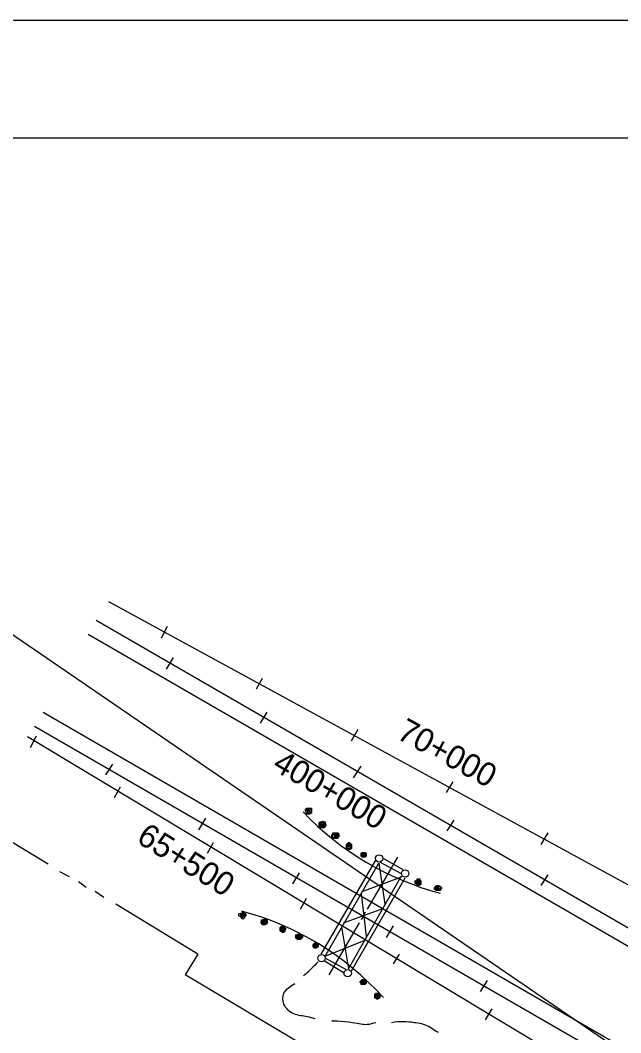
# Model space of a CAD drawing. Extents: x 36 to 2622, y -5330 to 219.
# Drawn here: x 1819.2 to 1895.9, y -4271.1 to -4141.8 of the extents above; entities that cross this region are included whole.
import ezdxf

# ---------------------------------------------------------------- set-up
doc = ezdxf.new("R2010")
doc.units = 0
for name, color, linetype in [('1', 7, 'Continuous'), ('2', 7, 'Continuous'), ('PLT-BNDY', 7, 'Continuous')]:
    doc.layers.add(name, color=color, linetype=linetype)

msp = doc.modelspace()

# ---------------------------------------------------------------- linework, layer by layer
at = {"layer": '1'}
msp.add_line((1757.86, -4156.83), (2543.86, -4156.83), dxfattribs=at)
at = {"layer": '2'}
for p, q in [((1732.85, -4161.87), (2538.01, -4712.77)), ((1899.48, -4253.7), (1830.48, -4216.08)), ((1828.86, -4218.45), (2074.48, -4360.33)), ((1837.23, -4220.7), (1837.98, -4219.2)), ((1827.86, -4220.2), (2072.73, -4361.7)), ((1837.86, -4224.7), (1838.73, -4223.2)), ((1849.36, -4227.2), (1850.11, -4225.83)), ((1822.11, -4230.2), (2060.86, -4368.08)), ((1849.86, -4231.58), (1850.73, -4230.2)), ((1820.98, -4231.95), (2055.23, -4367.2)), ((1861.48, -4233.83), (1862.36, -4232.33)), ((1889.61, -4275.08), (1820.11, -4233.33)), ((1820.48, -4234.7), (1821.23, -4233.2)), ((1830.11, -4238.2), (1830.98, -4236.83)), ((1861.73, -4238.58), (1862.73, -4237.08)), ((1873.61, -4240.45), (1874.48, -4239.08)), ((1831.23, -4241.08), (1831.98, -4239.7)), ((1822.73, -4249.58), (1813.61, -4244.08)), ((1841.98, -4245.2), (1842.86, -4243.7)), ((1873.73, -4245.33), (1874.61, -4243.95)), ((1885.73, -4247.08), (1886.61, -4245.58)), ((1843.11, -4248.2), (1843.86, -4246.83)), ((1857.61, -4261.08), (1864.61, -4249.08)), ((1858.11, -4261.33), (1864.98, -4249.45)), ((1867.36, -4248.7), (1863.48, -4255.33)), ((1864.98, -4249.45), (1865.73, -4254.7)), ((1867.86, -4250.83), (1865.11, -4249.33)), ((1868.11, -4250.33), (1865.48, -4248.83)), ((1825.48, -4251.2), (1824.23, -4250.58)), ((1853.98, -4252.08), (1854.86, -4250.7)), ((1827.61, -4252.58), (1826.61, -4251.83)), ((1861.11, -4262.95), (1867.86, -4251.08)), ((1861.48, -4263.2), (1868.36, -4251.33)), ((1862.86, -4253.08), (1867.86, -4251.2)), ((1885.73, -4252.33), (1886.61, -4250.95)), ((1829.86, -4253.83), (1828.73, -4253.08)), ((1862.73, -4253.33), (1863.36, -4258.83)), ((1841.86, -4261.08), (1831.36, -4254.7)), ((1854.98, -4255.33), (1855.73, -4253.95)), ((1860.48, -4257.08), (1865.61, -4255.2)), ((1863.23, -4255.7), (1862.73, -4256.7)), ((1862.48, -4257.08), (1858.61, -4263.7)), ((1860.23, -4257.58), (1861.11, -4262.95)), ((1865.98, -4258.95), (1866.86, -4257.45)), ((1858.11, -4261.33), (1863.11, -4259.33)), ((1841.86, -4261.08), (1840.23, -4263.7)), ((1866.86, -4262.33), (1867.61, -4261.08)), ((1860.48, -4263.45), (1857.98, -4261.95)), ((1860.86, -4263.08), (1858.11, -4261.58)), ((1860.61, -4275.83), (1840.23, -4263.7)), ((1877.98, -4265.83), (1878.86, -4264.45)), ((1878.61, -4269.45), (1879.48, -4268.08))]:
    msp.add_line(p, q, dxfattribs=at)
for points in [[(1855.98, -4242.7), (1855.86, -4242.7), (1855.86, -4242.7), (1855.98, -4242.7), (1855.98, -4242.7), (1855.98, -4242.83), (1855.98, -4242.83), (1855.86, -4242.83), (1855.86, -4242.7), (1855.86, -4242.7), (1855.98, -4242.58), (1855.98, -4242.58), (1856.11, -4242.7), (1856.11, -4242.83), (1855.98, -4243.08), (1855.86, -4242.83), (1855.73, -4242.83), (1855.73, -4242.7), (1855.86, -4242.58), (1855.98, -4242.58), (1856.11, -4242.58), (1856.11, -4242.7), (1856.11, -4242.83), (1856.11, -4243.08), (1855.98, -4243.08), (1855.86, -4243.08), (1855.73, -4243.08), (1855.61, -4242.83), (1855.73, -4242.7), (1855.73, -4242.58), (1855.86, -4242.45), (1856.11, -4242.45), (1856.11, -4242.58), (1856.36, -4242.7), (1856.36, -4242.83), (1856.11, -4243.08), (1855.98, -4243.2), (1855.86, -4243.2), (1855.73, -4243.2), (1855.73, -4243.08), (1855.61, -4242.83), (1855.61, -4242.83), (1855.61, -4242.7), (1855.61, -4242.58), (1855.73, -4242.45), (1855.86, -4242.45), (1855.86, -4242.45), (1855.98, -4242.45), (1856.11, -4242.45), (1856.36, -4242.45), (1856.36, -4242.58), (1856.36, -4242.7), (1856.36, -4242.83), (1856.36, -4242.83), (1856.36, -4243.08), (1856.11, -4243.2), (1856.11, -4243.2), (1855.98, -4243.2), (1855.86, -4243.2), (1855.73, -4243.2), (1855.73, -4243.2)], [(1857.86, -4244.58), (1857.61, -4244.58), (1857.61, -4244.58), (1857.86, -4244.58), (1857.86, -4244.58), (1857.86, -4244.58), (1857.86, -4244.7), (1857.61, -4244.7), (1857.61, -4244.58), (1857.61, -4244.33), (1857.86, -4244.33), (1857.86, -4244.33), (1857.98, -4244.58), (1857.98, -4244.7), (1857.86, -4244.7), (1857.61, -4244.7), (1857.48, -4244.58), (1857.48, -4244.33), (1857.61, -4244.33), (1857.86, -4244.2), (1857.98, -4244.33), (1857.98, -4244.58), (1857.98, -4244.7), (1857.98, -4244.83), (1857.86, -4244.83), (1857.61, -4244.83), (1857.48, -4244.7), (1857.48, -4244.58), (1857.48, -4244.33), (1857.48, -4244.2), (1857.61, -4244.2), (1857.98, -4244.2), (1858.11, -4244.33), (1858.11, -4244.58), (1858.11, -4244.7), (1857.98, -4244.83), (1857.86, -4244.83), (1857.61, -4244.95), (1857.48, -4244.95), (1857.48, -4244.83), (1857.36, -4244.7), (1857.36, -4244.58), (1857.36, -4244.58), (1857.36, -4244.33), (1857.48, -4244.2), (1857.61, -4244.2), (1857.86, -4244.08), (1857.86, -4244.08), (1857.98, -4244.2), (1858.11, -4244.2), (1858.11, -4244.33), (1858.23, -4244.58), (1858.23, -4244.58), (1858.11, -4244.7), (1858.11, -4244.83), (1858.11, -4244.83), (1857.98, -4244.95), (1857.86, -4244.95), (1857.61, -4244.95), (1857.61, -4244.95), (1857.48, -4244.83)], [(1859.48, -4246.08), (1859.48, -4245.83), (1859.48, -4245.83), (1859.48, -4245.83), (1859.61, -4245.83), (1859.61, -4246.08), (1859.48, -4246.08), (1859.36, -4246.08), (1859.36, -4245.83), (1859.36, -4245.83), (1859.48, -4245.7), (1859.61, -4245.7), (1859.61, -4245.83), (1859.61, -4246.08), (1859.48, -4246.2), (1859.36, -4246.2), (1859.36, -4246.08), (1859.36, -4245.83), (1859.36, -4245.7), (1859.61, -4245.7), (1859.61, -4245.7), (1859.73, -4245.83), (1859.73, -4246.08), (1859.61, -4246.2), (1859.48, -4246.2), (1859.36, -4246.2), (1859.11, -4246.2), (1859.11, -4246.08), (1859.11, -4245.83), (1859.36, -4245.7), (1859.48, -4245.58), (1859.61, -4245.58), (1859.73, -4245.7), (1859.73, -4245.83), (1859.73, -4246.08), (1859.73, -4246.2), (1859.61, -4246.33), (1859.48, -4246.33), (1859.36, -4246.33), (1859.11, -4246.2), (1859.11, -4246.2), (1858.98, -4246.08), (1858.98, -4245.83), (1859.11, -4245.7), (1859.11, -4245.58), (1859.36, -4245.58), (1859.48, -4245.58), (1859.61, -4245.58), (1859.61, -4245.58), (1859.73, -4245.58), (1859.86, -4245.7), (1859.86, -4245.83), (1859.86, -4246.08), (1859.86, -4246.08), (1859.73, -4246.2), (1859.73, -4246.33), (1859.61, -4246.33), (1859.48, -4246.33), (1859.48, -4246.33), (1859.36, -4246.33), (1859.11, -4246.33)], [(1861.23, -4247.2), (1861.11, -4247.2), (1861.11, -4247.2), (1861.23, -4247.2), (1861.23, -4247.2), (1861.23, -4247.2), (1861.11, -4247.33), (1861.11, -4247.2), (1860.98, -4247.2), (1861.11, -4247.08), (1861.11, -4247.08), (1861.23, -4247.08), (1861.23, -4247.2), (1861.23, -4247.33), (1861.23, -4247.33), (1861.11, -4247.33), (1860.98, -4247.2), (1860.98, -4247.08), (1861.11, -4246.95), (1861.23, -4246.95), (1861.36, -4247.08), (1861.36, -4247.2), (1861.36, -4247.33), (1861.23, -4247.58), (1861.23, -4247.58), (1861.11, -4247.58), (1860.98, -4247.33), (1860.86, -4247.2), (1860.86, -4247.08), (1860.98, -4246.95), (1861.11, -4246.95), (1861.36, -4246.95), (1861.36, -4247.08), (1861.48, -4247.2), (1861.48, -4247.33), (1861.36, -4247.58), (1861.23, -4247.58), (1861.11, -4247.7), (1860.98, -4247.58), (1860.86, -4247.58), (1860.86, -4247.33), (1860.86, -4247.2), (1860.86, -4247.2), (1860.86, -4247.08), (1860.98, -4246.95), (1860.98, -4246.95), (1861.11, -4246.83), (1861.23, -4246.83), (1861.36, -4246.95), (1861.36, -4246.95), (1861.48, -4247.08), (1861.48, -4247.08), (1861.48, -4247.2), (1861.48, -4247.33), (1861.48, -4247.58), (1861.36, -4247.58), (1861.36, -4247.7), (1861.23, -4247.7), (1861.11, -4247.7), (1860.98, -4247.7), (1860.98, -4247.58)], [(1863.11, -4248.45), (1862.98, -4248.33), (1862.98, -4248.33), (1863.11, -4248.33), (1863.11, -4248.33), (1863.11, -4248.45), (1862.98, -4248.45), (1862.98, -4248.45), (1862.86, -4248.33), (1862.98, -4248.33), (1862.98, -4248.2), (1863.11, -4248.2), (1863.11, -4248.33), (1863.11, -4248.45), (1863.11, -4248.58), (1862.98, -4248.58), (1862.86, -4248.45), (1862.86, -4248.33), (1862.98, -4248.2), (1863.11, -4248.2), (1863.23, -4248.2), (1863.23, -4248.33), (1863.23, -4248.45), (1863.11, -4248.58), (1863.11, -4248.58), (1862.98, -4248.58), (1862.86, -4248.58), (1862.73, -4248.45), (1862.73, -4248.33), (1862.86, -4248.2), (1862.98, -4248.08), (1863.11, -4248.08), (1863.23, -4248.2), (1863.36, -4248.33), (1863.36, -4248.45), (1863.23, -4248.58), (1863.11, -4248.7), (1862.98, -4248.7), (1862.86, -4248.7), (1862.73, -4248.58), (1862.73, -4248.58), (1862.73, -4248.45), (1862.73, -4248.33), (1862.73, -4248.2), (1862.86, -4248.08), (1862.86, -4248.08), (1862.98, -4248.08), (1863.11, -4248.08), (1863.23, -4248.08), (1863.23, -4248.08), (1863.36, -4248.2), (1863.36, -4248.33), (1863.36, -4248.45), (1863.36, -4248.45), (1863.36, -4248.58), (1863.23, -4248.7), (1863.23, -4248.7), (1863.11, -4248.7), (1862.98, -4248.7), (1862.86, -4248.7), (1862.86, -4248.7)], [(1870.11, -4251.83), (1869.98, -4251.83), (1869.98, -4251.83), (1870.11, -4251.7), (1870.11, -4251.83), (1870.11, -4251.83), (1869.98, -4252.08), (1869.98, -4251.83), (1869.98, -4251.83), (1869.98, -4251.7), (1869.98, -4251.7), (1870.11, -4251.7), (1870.23, -4251.83), (1870.23, -4251.83), (1870.11, -4252.08), (1869.98, -4252.08), (1869.86, -4251.83), (1869.86, -4251.7), (1869.98, -4251.58), (1870.11, -4251.58), (1870.23, -4251.7), (1870.23, -4251.83), (1870.23, -4252.08), (1870.11, -4252.08), (1870.11, -4252.2), (1869.98, -4252.2), (1869.86, -4252.08), (1869.61, -4251.83), (1869.86, -4251.7), (1869.86, -4251.58), (1869.98, -4251.58), (1870.23, -4251.58), (1870.23, -4251.7), (1870.36, -4251.83), (1870.36, -4252.08), (1870.23, -4252.2), (1870.11, -4252.2), (1869.98, -4252.2), (1869.86, -4252.2), (1869.86, -4252.2), (1869.61, -4252.08), (1869.61, -4251.83), (1869.61, -4251.7), (1869.61, -4251.7), (1869.86, -4251.58), (1869.86, -4251.45), (1869.98, -4251.45), (1870.11, -4251.45), (1870.23, -4251.45), (1870.23, -4251.58), (1870.36, -4251.7), (1870.36, -4251.7), (1870.36, -4251.83), (1870.36, -4252.08), (1870.36, -4252.2), (1870.23, -4252.2), (1870.23, -4252.33), (1870.11, -4252.33), (1869.98, -4252.33), (1869.86, -4252.33), (1869.86, -4252.2)], [(1872.48, -4252.7), (1872.36, -4252.58), (1872.36, -4252.58), (1872.48, -4252.58), (1872.48, -4252.58), (1872.48, -4252.7), (1872.48, -4252.7), (1872.36, -4252.7), (1872.36, -4252.58), (1872.36, -4252.58), (1872.48, -4252.45), (1872.48, -4252.58), (1872.61, -4252.58), (1872.61, -4252.7), (1872.48, -4252.83), (1872.36, -4252.83), (1872.23, -4252.7), (1872.23, -4252.58), (1872.36, -4252.45), (1872.48, -4252.45), (1872.61, -4252.45), (1872.61, -4252.58), (1872.61, -4252.7), (1872.61, -4252.83), (1872.48, -4252.83), (1872.36, -4252.83), (1872.23, -4252.83), (1872.23, -4252.7), (1872.23, -4252.58), (1872.23, -4252.45), (1872.48, -4252.33), (1872.61, -4252.45), (1872.86, -4252.45), (1872.86, -4252.58), (1872.86, -4252.7), (1872.61, -4252.83), (1872.48, -4252.95), (1872.36, -4252.95), (1872.36, -4252.95), (1872.23, -4252.83), (1872.11, -4252.83), (1872.11, -4252.7), (1872.11, -4252.58), (1872.23, -4252.45), (1872.23, -4252.45), (1872.36, -4252.33), (1872.48, -4252.33), (1872.48, -4252.33), (1872.61, -4252.33), (1872.86, -4252.45), (1872.86, -4252.45), (1872.98, -4252.58), (1872.98, -4252.7), (1872.98, -4252.7), (1872.86, -4252.83), (1872.86, -4252.95), (1872.61, -4252.95), (1872.48, -4252.95), (1872.36, -4252.95), (1872.36, -4252.95), (1872.23, -4252.95)], [(1847.61, -4256.08), (1847.48, -4256.08), (1847.48, -4256.08), (1847.61, -4256.08), (1847.61, -4256.08), (1847.61, -4256.08), (1847.61, -4256.2), (1847.48, -4256.2), (1847.48, -4256.08), (1847.48, -4255.95), (1847.61, -4255.95), (1847.61, -4255.95), (1847.73, -4256.08), (1847.73, -4256.2), (1847.61, -4256.2), (1847.48, -4256.2), (1847.36, -4256.08), (1847.36, -4255.95), (1847.48, -4255.95), (1847.61, -4255.83), (1847.73, -4255.95), (1847.73, -4256.08), (1847.73, -4256.2), (1847.73, -4256.33), (1847.61, -4256.33), (1847.48, -4256.33), (1847.36, -4256.2), (1847.36, -4256.08), (1847.36, -4255.95), (1847.36, -4255.83), (1847.48, -4255.83), (1847.73, -4255.83), (1847.86, -4255.95), (1847.86, -4256.08), (1847.86, -4256.2), (1847.73, -4256.33), (1847.61, -4256.33), (1847.48, -4256.58), (1847.48, -4256.33), (1847.36, -4256.33), (1847.11, -4256.2), (1847.11, -4256.08), (1847.11, -4256.08), (1847.11, -4255.95), (1847.36, -4255.83), (1847.48, -4255.83), (1847.61, -4255.7), (1847.61, -4255.7), (1847.73, -4255.83), (1847.86, -4255.83), (1847.86, -4255.95), (1847.98, -4255.95), (1847.98, -4256.08), (1847.98, -4256.2), (1847.86, -4256.33), (1847.86, -4256.33), (1847.73, -4256.58), (1847.61, -4256.58), (1847.48, -4256.58), (1847.48, -4256.58), (1847.36, -4256.33)], [(1850.36, -4256.95), (1850.36, -4256.95), (1850.36, -4256.95), (1850.36, -4256.95), (1850.48, -4256.95), (1850.48, -4256.95), (1850.36, -4257.08), (1850.11, -4256.95), (1850.11, -4256.95), (1850.11, -4256.83), (1850.36, -4256.83), (1850.48, -4256.83), (1850.48, -4256.95), (1850.48, -4257.08), (1850.36, -4257.08), (1850.11, -4257.08), (1850.11, -4256.95), (1850.11, -4256.83), (1850.36, -4256.7), (1850.48, -4256.7), (1850.48, -4256.83), (1850.61, -4256.95), (1850.61, -4257.08), (1850.48, -4257.2), (1850.36, -4257.2), (1850.11, -4257.2), (1850.11, -4257.08), (1849.98, -4256.95), (1849.98, -4256.83), (1850.11, -4256.7), (1850.36, -4256.7), (1850.48, -4256.7), (1850.61, -4256.83), (1850.61, -4256.95), (1850.61, -4257.08), (1850.61, -4257.2), (1850.48, -4257.2), (1850.36, -4257.33), (1850.11, -4257.2), (1849.98, -4257.2), (1849.98, -4257.08), (1849.86, -4256.95), (1849.98, -4256.95), (1849.98, -4256.83), (1849.98, -4256.7), (1850.11, -4256.7), (1850.36, -4256.58), (1850.48, -4256.58), (1850.48, -4256.7), (1850.61, -4256.7), (1850.73, -4256.83), (1850.73, -4256.83), (1850.73, -4256.95), (1850.73, -4257.08), (1850.61, -4257.2), (1850.61, -4257.2), (1850.48, -4257.33), (1850.36, -4257.33), (1850.36, -4257.33), (1850.11, -4257.33), (1849.98, -4257.2)], [(1852.73, -4257.83), (1852.61, -4257.83), (1852.61, -4257.7), (1852.73, -4257.7), (1852.73, -4257.83), (1852.73, -4257.83), (1852.73, -4258.08), (1852.61, -4257.83), (1852.61, -4257.83), (1852.61, -4257.7), (1852.73, -4257.7), (1852.73, -4257.7), (1852.86, -4257.83), (1852.86, -4257.83), (1852.73, -4258.08), (1852.61, -4258.08), (1852.48, -4257.83), (1852.48, -4257.7), (1852.61, -4257.58), (1852.73, -4257.58), (1852.86, -4257.7), (1852.86, -4257.83), (1852.86, -4258.08), (1852.86, -4258.08), (1852.73, -4258.2), (1852.61, -4258.2), (1852.48, -4258.08), (1852.48, -4257.83), (1852.48, -4257.7), (1852.48, -4257.58), (1852.61, -4257.58), (1852.86, -4257.58), (1852.86, -4257.7), (1852.98, -4257.7), (1852.98, -4258.08), (1852.86, -4258.2), (1852.73, -4258.2), (1852.61, -4258.2), (1852.48, -4258.2), (1852.48, -4258.2), (1852.36, -4258.08), (1852.36, -4257.83), (1852.36, -4257.7), (1852.36, -4257.7), (1852.48, -4257.58), (1852.61, -4257.45), (1852.61, -4257.45), (1852.73, -4257.45), (1852.86, -4257.45), (1852.98, -4257.58), (1852.98, -4257.58), (1852.98, -4257.7), (1853.11, -4257.83), (1852.98, -4258.08), (1852.98, -4258.2), (1852.86, -4258.2), (1852.86, -4258.33), (1852.73, -4258.33), (1852.61, -4258.33), (1852.61, -4258.2), (1852.48, -4258.2)], [(1854.86, -4258.83), (1854.61, -4258.83), (1854.61, -4258.83), (1854.86, -4258.7), (1854.86, -4258.83), (1854.86, -4258.83), (1854.86, -4258.95), (1854.61, -4258.83), (1854.61, -4258.83), (1854.61, -4258.7), (1854.86, -4258.7), (1854.86, -4258.7), (1854.98, -4258.83), (1854.98, -4258.95), (1854.86, -4258.95), (1854.61, -4258.95), (1854.48, -4258.83), (1854.48, -4258.7), (1854.61, -4258.58), (1854.86, -4258.58), (1854.98, -4258.7), (1854.98, -4258.83), (1854.98, -4258.95), (1854.98, -4259.08), (1854.86, -4259.08), (1854.61, -4259.08), (1854.48, -4258.95), (1854.48, -4258.83), (1854.48, -4258.7), (1854.48, -4258.58), (1854.61, -4258.58), (1854.98, -4258.58), (1855.11, -4258.7), (1855.11, -4258.83), (1855.11, -4258.95), (1854.98, -4259.08), (1854.86, -4259.08), (1854.61, -4259.2), (1854.61, -4259.08), (1854.48, -4259.08), (1854.36, -4258.95), (1854.36, -4258.83), (1854.36, -4258.7), (1854.36, -4258.7), (1854.48, -4258.58), (1854.61, -4258.58), (1854.86, -4258.45), (1854.86, -4258.45), (1854.98, -4258.58), (1855.11, -4258.58), (1855.11, -4258.7), (1855.23, -4258.7), (1855.23, -4258.83), (1855.23, -4258.95), (1855.11, -4259.08), (1855.11, -4259.08), (1854.98, -4259.2), (1854.86, -4259.2), (1854.61, -4259.2), (1854.61, -4259.2), (1854.48, -4259.08)], [(1856.86, -4259.95), (1856.86, -4259.95), (1856.86, -4259.95), (1856.98, -4259.83), (1856.98, -4259.95), (1856.98, -4259.95), (1856.86, -4260.08), (1856.86, -4259.95), (1856.73, -4259.95), (1856.86, -4259.83), (1856.86, -4259.83), (1856.98, -4259.83), (1856.98, -4259.95), (1856.98, -4260.08), (1856.86, -4260.08), (1856.86, -4260.08), (1856.73, -4259.95), (1856.73, -4259.83), (1856.86, -4259.7), (1856.98, -4259.7), (1857.11, -4259.83), (1857.11, -4259.95), (1857.11, -4260.08), (1856.98, -4260.2), (1856.86, -4260.2), (1856.86, -4260.2), (1856.73, -4260.08), (1856.61, -4259.95), (1856.61, -4259.83), (1856.73, -4259.7), (1856.86, -4259.7), (1856.98, -4259.7), (1857.11, -4259.83), (1857.11, -4259.95), (1857.23, -4260.08), (1857.11, -4260.2), (1856.98, -4260.2), (1856.86, -4260.33), (1856.73, -4260.2), (1856.61, -4260.2), (1856.61, -4260.08), (1856.61, -4259.95), (1856.61, -4259.83), (1856.61, -4259.83), (1856.73, -4259.7), (1856.73, -4259.7), (1856.86, -4259.58), (1856.98, -4259.58), (1857.11, -4259.7), (1857.11, -4259.7), (1857.23, -4259.83), (1857.23, -4259.83), (1857.23, -4259.95), (1857.23, -4260.08), (1857.23, -4260.2), (1857.11, -4260.2), (1856.98, -4260.33), (1856.98, -4260.33), (1856.86, -4260.33), (1856.73, -4260.33), (1856.73, -4260.2)], [(1862.98, -4264.7), (1862.98, -4264.7), (1862.98, -4264.58), (1862.98, -4264.58), (1863.11, -4264.58), (1863.11, -4264.7), (1862.98, -4264.7), (1862.86, -4264.7), (1862.86, -4264.7), (1862.86, -4264.58), (1862.98, -4264.58), (1863.11, -4264.58), (1863.11, -4264.58), (1863.11, -4264.7), (1862.98, -4264.83), (1862.86, -4264.83), (1862.86, -4264.7), (1862.86, -4264.58), (1862.86, -4264.45), (1863.11, -4264.45), (1863.11, -4264.58), (1863.23, -4264.7), (1863.23, -4264.7), (1863.11, -4264.83), (1862.98, -4264.95), (1862.86, -4264.83), (1862.73, -4264.83), (1862.73, -4264.7), (1862.73, -4264.58), (1862.86, -4264.45), (1862.98, -4264.45), (1863.11, -4264.45), (1863.23, -4264.45), (1863.23, -4264.58), (1863.23, -4264.7), (1863.23, -4264.83), (1863.11, -4264.95), (1862.98, -4264.95), (1862.86, -4264.95), (1862.73, -4264.95), (1862.73, -4264.83), (1862.61, -4264.7), (1862.61, -4264.58), (1862.73, -4264.45), (1862.73, -4264.45), (1862.86, -4264.33), (1862.98, -4264.33), (1863.11, -4264.33), (1863.11, -4264.33), (1863.23, -4264.45), (1863.23, -4264.45), (1863.36, -4264.58), (1863.36, -4264.7), (1863.36, -4264.83), (1863.23, -4264.83), (1863.23, -4264.95), (1863.11, -4264.95), (1862.98, -4264.95), (1862.98, -4264.95), (1862.86, -4264.95), (1862.73, -4264.95)], [(1864.73, -4266.45), (1864.73, -4266.45), (1864.73, -4266.33), (1864.73, -4266.33), (1864.86, -4266.45), (1864.86, -4266.45), (1864.73, -4266.45), (1864.73, -4266.45), (1864.61, -4266.45), (1864.61, -4266.33), (1864.73, -4266.33), (1864.86, -4266.33), (1864.86, -4266.45), (1864.86, -4266.45), (1864.73, -4266.58), (1864.61, -4266.58), (1864.61, -4266.45), (1864.61, -4266.33), (1864.73, -4266.2), (1864.86, -4266.2), (1864.86, -4266.33), (1864.98, -4266.45), (1864.98, -4266.58), (1864.86, -4266.58), (1864.73, -4266.7), (1864.61, -4266.7), (1864.61, -4266.58), (1864.48, -4266.45), (1864.48, -4266.33), (1864.61, -4266.2), (1864.73, -4266.2), (1864.86, -4266.2), (1864.98, -4266.33), (1864.98, -4266.33), (1864.98, -4266.58), (1864.98, -4266.7), (1864.86, -4266.7), (1864.73, -4266.7), (1864.61, -4266.7), (1864.48, -4266.7), (1864.48, -4266.58), (1864.48, -4266.45), (1864.48, -4266.33), (1864.48, -4266.33), (1864.48, -4266.2), (1864.61, -4266.08), (1864.73, -4266.08), (1864.86, -4266.08), (1864.86, -4266.08), (1864.98, -4266.2), (1865.11, -4266.2), (1865.11, -4266.33), (1865.11, -4266.45), (1865.11, -4266.58), (1865.11, -4266.7), (1864.98, -4266.7), (1864.86, -4266.83), (1864.73, -4266.83), (1864.73, -4266.83), (1864.61, -4266.7), (1864.61, -4266.7)]]:
    msp.add_lwpolyline(points, dxfattribs=at)
for centre in [(1865.02, -4248.85), (1868.35, -4250.78), (1857.66, -4261.59), (1861, -4263.52)]:
    msp.add_circle(centre, 0.468, dxfattribs=at)
for centre, radius, start, end in [((1882.35, -4217.3), 37.24, 223.4528, 255.194), ((1838.15, -4291.22), 36.82, 41.8973, 75.3826)]:
    msp.add_arc(centre, radius, start, end, dxfattribs=at)
for points in [[(1855.36, -4263.83), (1856.61, -4262.7), (1857.23, -4262.08)], [(1856.86, -4269.33), (1855.86, -4269.08), (1854.11, -4268.7), (1852.86, -4267.45), (1852.86, -4266.08), (1854.23, -4264.83)], [(1864.61, -4269.83), (1863.48, -4270.08), (1861.61, -4269.83), (1859.11, -4269.58), (1859.36, -4269.58)], [(1872.61, -4271.08), (1872.11, -4270.83), (1871.36, -4270.33), (1869.48, -4269.83), (1868.11, -4269.7), (1866.61, -4269.83)]]:
    msp.add_spline(points, degree=3, dxfattribs=at)
at = {"layer": 'PLT-BNDY'}
msp.add_lwpolyline([(1717.86, -4141.83), (2558.86, -4141.83), (2558.86, -4735.83), (1717.86, -4735.83)], close=True, dxfattribs=at)

# ---------------------------------------------------------------- texts
at = {"layer": '2'}
for s, rotation, p in [('70+000', 331.4109, (1867.11, -4233.45)), ('400+000', 330, (1851.23, -4237.45)), ('65+500', 327.9957, (1833.86, -4246.7))]:
    msp.add_text(s, height=3, rotation=rotation, dxfattribs=at).set_placement(p)

doc.saveas('drawing.dxf')
